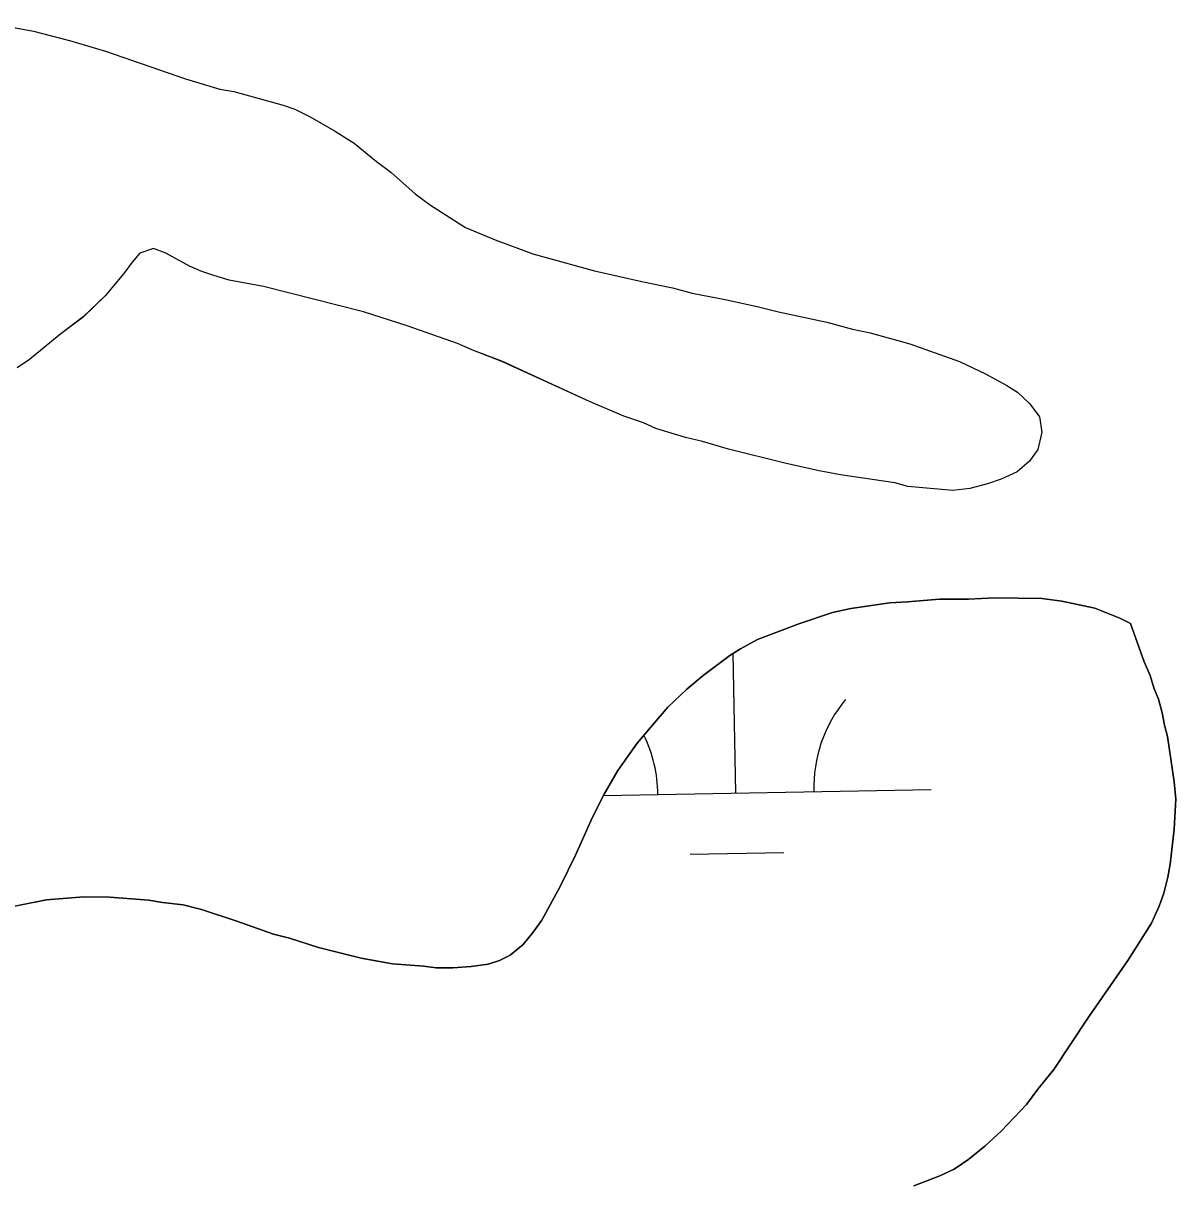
# Model space of a CAD drawing. Extents: x 3957609 to 3995875, y 234277 to 260273.
# Drawn here: x 3980449.7 to 3980745, y 256600.6 to 256898.5 of the extents above; entities that cross this region are included whole.
import ezdxf

# ---------------------------------------------------------------- set-up
doc = ezdxf.new("R2010")
doc.units = 0
doc.layers.add('V-TOPO-SHOR', color=7, linetype='Continuous')
doc.layers.add('V-WETL-SWMP', color=7, linetype='Continuous')

msp = doc.modelspace()

# ---------------------------------------------------------------- linework, layer by layer
at = {"layer": 'V-TOPO-SHOR'}
for points in [[(3980441.057, 256898.479), (3980452.405, 256896.478), (3980461.596, 256894.094), (3980470.79, 256891.319), (3980491.319, 256884.196), (3980500.119, 256881.62), (3980503.642, 256881.02), (3980516.356, 256877.448), (3980519.288, 256876.459), (3980523.196, 256874.487), (3980529.449, 256870.939), (3980534.528, 256867.787), (3980540.186, 256863.069), (3980543.897, 256860.314), (3980550.142, 256854.809), (3980554.045, 256851.858), (3980563.032, 256846.146), (3980570.654, 256842.986), (3980580.235, 256839.427), (3980596.076, 256835.063), (3980608.204, 256832.275), (3980616.032, 256830.682), (3980621.115, 256829.291), (3980629.528, 256827.696), (3980637.745, 256825.902), (3980643.221, 256824.511), (3980655.546, 256821.92), (3980662.196, 256820.135), (3980666.695, 256819.139), (3980676.866, 256816.36), (3980689.576, 256811.812), (3980696.219, 256808.654), (3980701.692, 256805.696), (3980704.426, 256803.925), (3980707.547, 256800.978), (3980710.08, 256797.639), (3980710.654, 256793.722), (3980709.656, 256789.222), (3980707.494, 256786.293), (3980704.352, 256783.563), (3980700.231, 256781.622), (3980696.705, 256780.461), (3980692.195, 256779.302), (3980687.886, 256778.73), (3980676.339, 256779.752), (3980673.015, 256780.743), (3980659.122, 256782.752), (3980653.643, 256783.752), (3980644.841, 256785.741), (3980630.366, 256789.318), (3980623.716, 256791.301), (3980619.413, 256792.294), (3980611.786, 256794.674), (3980608.659, 256796.054), (3980603.576, 256797.836), (3980594.78, 256801.588), (3980572.303, 256811.85), (3980565.069, 256814.619), (3980560.963, 256816.395), (3980548.059, 256820.946), (3980536.914, 256824.511), (3980511.289, 256831.067), (3980502.485, 256832.664), (3980498.575, 256833.854), (3980495.446, 256834.845), (3980492.318, 256836.228), (3980486.26, 256839.576), (3980483.133, 256840.762), (3980479.604, 256839.603), (3980477.638, 256837.26), (3980475.474, 256834.331), (3980470.755, 256828.671), (3980465.055, 256823.211), (3980459.364, 256818.922), (3980451.311, 256812.297), (3980448.172, 256810.155)], [(3980741.935, 256675.55), (3980742.928, 256679.658), (3980743.528, 256682.984), (3980744.54, 256691.985), (3980744.96, 256699.62), (3980744.585, 256704.126), (3980742.865, 256715.683), (3980742.092, 256718.621), (3980741.517, 256721.757), (3980740.55, 256725.284), (3980739.387, 256728.224), (3980738.42, 256731.36), (3980736.868, 256734.891), (3980733.378, 256744.692), (3980730.642, 256746.073), (3980724.193, 256748.641), (3980715.78, 256750.435), (3980710.693, 256751.041), (3980698.554, 256751.283), (3980691.896, 256750.914), (3980684.458, 256750.943), (3980676.231, 256750.189), (3980671.727, 256750.009), (3980661.737, 256748.479), (3980657.035, 256747.519), (3980648.411, 256744.615), (3980637.823, 256740.541), (3980633.508, 256738.208), (3980630.759, 256736.455), (3980623.888, 256731.391), (3980619.763, 256727.882), (3980614.852, 256723.201), (3980606.988, 256714.03), (3980602.067, 256706.999), (3980598.519, 256700.941), (3980595.562, 256695.08), (3980591.218, 256685.307), (3980587.274, 256677.295), (3980582.543, 256668.697), (3980580.378, 256665.572), (3980577.822, 256662.451), (3980574.482, 256659.721), (3980571.738, 256658.361), (3980568.797, 256657.392), (3980564.488, 256656.821), (3980559.788, 256656.446), (3980555.481, 256656.463), (3980552.349, 256656.866), (3980544.325, 256657.482), (3980536.303, 256658.883), (3980525.349, 256661.664), (3980517.918, 256664.04), (3980513.81, 256665.035), (3980504.426, 256668.396), (3980495.431, 256671.368), (3980490.735, 256672.56), (3980485.451, 256673.166), (3980481.931, 256673.766), (3980471.949, 256674.585), (3980465.293, 256674.612), (3980455.696, 256673.862), (3980441.198, 256670.981)], [(3980677.834, 256600.605), (3980684.501, 256603.127), (3980688.226, 256604.875), (3980691.955, 256607.407), (3980696.078, 256610.72), (3980700.205, 256614.62), (3980706.691, 256621.45), (3980709.642, 256625.353), (3980713.773, 256630.428), (3980722.434, 256643.513), (3980732.67, 256658.357), (3980738.775, 256667.927), (3980740.749, 256672.226), (3980741.935, 256675.55)]]:
    msp.add_lwpolyline(points, dxfattribs=at)
at = {"layer": 'V-WETL-SWMP'}
for p, q in [((3980441.056, 256898.478), (3980452.404, 256896.478)), ((3980452.404, 256896.478), (3980461.597, 256894.095)), ((3980461.597, 256894.095), (3980470.789, 256891.32)), ((3980470.789, 256891.32), (3980491.319, 256884.197)), ((3980491.319, 256884.197), (3980500.12, 256881.619)), ((3980500.12, 256881.619), (3980503.642, 256881.019)), ((3980503.642, 256881.019), (3980516.355, 256877.448)), ((3980516.355, 256877.448), (3980519.288, 256876.458)), ((3980519.288, 256876.458), (3980523.196, 256874.486)), ((3980523.196, 256874.486), (3980529.448, 256870.939)), ((3980529.448, 256870.939), (3980534.527, 256867.788)), ((3980534.527, 256867.788), (3980540.187, 256863.068)), ((3980540.187, 256863.068), (3980543.897, 256860.314)), ((3980543.897, 256860.314), (3980550.141, 256854.809)), ((3980550.141, 256854.809), (3980554.046, 256851.858)), ((3980554.046, 256851.858), (3980563.031, 256846.147)), ((3980563.031, 256846.147), (3980570.655, 256842.986)), ((3980570.655, 256842.986), (3980580.235, 256839.427)), ((3980479.604, 256839.602), (3980477.638, 256837.259)), ((3980483.133, 256840.763), (3980479.604, 256839.602)), ((3980486.261, 256839.577), (3980483.133, 256840.763)), ((3980492.318, 256836.227), (3980486.261, 256839.577)), ((3980580.235, 256839.427), (3980596.077, 256835.062)), ((3980477.638, 256837.259), (3980475.473, 256834.331)), ((3980495.445, 256834.845), (3980492.318, 256836.227)), ((3980596.077, 256835.062), (3980608.205, 256832.276)), ((3980475.473, 256834.331), (3980470.754, 256828.67)), ((3980498.574, 256833.854), (3980495.445, 256834.845)), ((3980502.485, 256832.665), (3980498.574, 256833.854)), ((3980511.289, 256831.066), (3980502.485, 256832.665)), ((3980608.205, 256832.276), (3980616.031, 256830.681)), ((3980536.913, 256824.511), (3980511.289, 256831.066)), ((3980616.031, 256830.681), (3980621.116, 256829.292)), ((3980621.116, 256829.292), (3980629.529, 256827.695)), ((3980470.754, 256828.67), (3980465.056, 256823.21)), ((3980629.529, 256827.695), (3980637.745, 256825.902)), ((3980465.056, 256823.21), (3980459.363, 256818.923)), ((3980548.059, 256820.946), (3980536.913, 256824.511)), ((3980637.745, 256825.902), (3980643.222, 256824.512)), ((3980643.222, 256824.512), (3980655.546, 256821.921)), ((3980560.964, 256816.396), (3980548.059, 256820.946)), ((3980655.546, 256821.921), (3980662.196, 256820.135)), ((3980459.363, 256818.923), (3980451.311, 256812.296)), ((3980662.196, 256820.135), (3980666.696, 256819.139)), ((3980666.696, 256819.139), (3980676.866, 256816.361)), ((3980565.069, 256814.619), (3980560.964, 256816.396)), ((3980572.302, 256811.851), (3980565.069, 256814.619)), ((3980676.866, 256816.361), (3980689.575, 256811.811)), ((3980451.311, 256812.296), (3980448.171, 256810.154)), ((3980594.779, 256801.588), (3980572.302, 256811.851)), ((3980689.575, 256811.811), (3980696.22, 256808.654)), ((3980696.22, 256808.654), (3980701.691, 256805.697)), ((3980701.691, 256805.697), (3980704.426, 256803.925)), ((3980704.426, 256803.925), (3980707.547, 256800.977)), ((3980603.576, 256797.836), (3980594.779, 256801.588)), ((3980707.547, 256800.977), (3980710.08, 256797.639)), ((3980608.66, 256796.055), (3980603.576, 256797.836)), ((3980710.08, 256797.639), (3980710.653, 256793.722)), ((3980611.787, 256794.673), (3980608.66, 256796.055)), ((3980619.414, 256792.295), (3980611.787, 256794.673)), ((3980710.653, 256793.722), (3980709.657, 256789.222)), ((3980623.717, 256791.301), (3980619.414, 256792.295)), ((3980630.366, 256789.318), (3980623.717, 256791.301)), ((3980644.841, 256785.741), (3980630.366, 256789.318)), ((3980709.657, 256789.222), (3980707.493, 256786.294)), ((3980653.644, 256783.751), (3980644.841, 256785.741)), ((3980707.493, 256786.294), (3980704.351, 256783.564)), ((3980659.122, 256782.752), (3980653.644, 256783.751)), ((3980673.015, 256780.743), (3980659.122, 256782.752)), ((3980700.232, 256781.622), (3980696.704, 256780.46)), ((3980704.351, 256783.564), (3980700.232, 256781.622)), ((3980676.34, 256779.752), (3980673.015, 256780.743)), ((3980687.887, 256778.73), (3980676.34, 256779.752)), ((3980692.196, 256779.302), (3980687.887, 256778.73)), ((3980696.704, 256780.46), (3980692.196, 256779.302)), ((3980661.737, 256748.48), (3980671.727, 256750.01)), ((3980671.727, 256750.01), (3980676.231, 256750.189)), ((3980676.231, 256750.189), (3980684.457, 256750.942)), ((3980684.457, 256750.942), (3980691.896, 256750.915)), ((3980691.896, 256750.915), (3980698.554, 256751.282)), ((3980698.554, 256751.282), (3980710.692, 256751.041)), ((3980710.692, 256751.041), (3980715.78, 256750.435)), ((3980715.78, 256750.435), (3980724.192, 256748.642)), ((3980648.41, 256744.614), (3980657.035, 256747.519)), ((3980657.035, 256747.519), (3980661.737, 256748.48)), ((3980724.192, 256748.642), (3980730.643, 256746.073)), ((3980730.643, 256746.073), (3980733.379, 256744.693)), ((3980637.822, 256740.541), (3980648.41, 256744.614)), ((3980733.379, 256744.693), (3980736.867, 256734.891)), ((3980633.507, 256738.208), (3980637.822, 256740.541)), ((3980630.759, 256736.456), (3980633.507, 256738.208)), ((3980632.28, 256701.226), (3980631.629, 256737.011)), ((3980623.888, 256731.391), (3980630.759, 256736.456)), ((3980736.867, 256734.891), (3980738.42, 256731.361)), ((3980619.764, 256727.882), (3980623.888, 256731.391)), ((3980738.42, 256731.361), (3980739.388, 256728.225)), ((3980614.852, 256723.201), (3980619.764, 256727.882)), ((3980739.388, 256728.225), (3980740.551, 256725.284)), ((3980740.551, 256725.284), (3980741.517, 256721.756)), ((3980606.987, 256714.029), (3980614.852, 256723.201)), ((3980741.517, 256721.756), (3980742.093, 256718.622)), ((3980742.093, 256718.622), (3980742.865, 256715.682)), ((3980602.067, 256706.999), (3980606.987, 256714.029)), ((3980742.865, 256715.682), (3980744.585, 256704.125)), ((3980598.52, 256700.942), (3980602.067, 256706.999)), ((3980744.585, 256704.125), (3980744.96, 256699.62)), ((3980598.352, 256700.609), (3980682.271, 256702.135)), ((3980595.562, 256695.08), (3980598.52, 256700.942)), ((3980744.96, 256699.62), (3980744.54, 256691.986)), ((3980591.219, 256685.307), (3980595.562, 256695.08)), ((3980744.54, 256691.986), (3980743.528, 256682.984)), ((3980587.274, 256677.294), (3980591.219, 256685.307)), ((3980620.562, 256685.58), (3980644.558, 256686.016)), ((3980743.528, 256682.984), (3980742.929, 256679.658)), ((3980582.543, 256668.697), (3980587.274, 256677.294)), ((3980742.929, 256679.658), (3980741.935, 256675.55)), ((3980455.696, 256673.863), (3980465.292, 256674.611)), ((3980465.292, 256674.611), (3980471.949, 256674.586)), ((3980471.949, 256674.586), (3980481.931, 256673.766)), ((3980741.935, 256675.55), (3980740.748, 256672.227)), ((3980441.198, 256670.98), (3980455.696, 256673.863)), ((3980481.931, 256673.766), (3980485.452, 256673.166)), ((3980485.452, 256673.166), (3980490.736, 256672.559)), ((3980490.736, 256672.559), (3980495.431, 256671.367)), ((3980495.431, 256671.367), (3980504.426, 256668.397)), ((3980740.748, 256672.227), (3980738.774, 256667.927)), ((3980504.426, 256668.397), (3980513.811, 256665.035)), ((3980580.378, 256665.573), (3980582.543, 256668.697)), ((3980577.822, 256662.45), (3980580.378, 256665.573)), ((3980738.774, 256667.927), (3980732.67, 256658.356)), ((3980513.811, 256665.035), (3980517.919, 256664.041)), ((3980517.919, 256664.041), (3980525.349, 256661.664)), ((3980574.483, 256659.721), (3980577.822, 256662.45)), ((3980525.349, 256661.664), (3980536.303, 256658.883)), ((3980571.737, 256658.361), (3980574.483, 256659.721)), ((3980536.303, 256658.883), (3980544.325, 256657.483)), ((3980544.325, 256657.483), (3980552.35, 256656.866)), ((3980552.35, 256656.866), (3980555.481, 256656.463)), ((3980555.481, 256656.463), (3980559.788, 256656.447)), ((3980559.788, 256656.447), (3980564.488, 256656.821)), ((3980564.488, 256656.821), (3980568.797, 256657.393)), ((3980568.797, 256657.393), (3980571.737, 256658.361)), ((3980732.67, 256658.356), (3980722.434, 256643.514)), ((3980722.434, 256643.514), (3980713.772, 256630.429)), ((3980713.772, 256630.429), (3980709.642, 256625.353)), ((3980709.642, 256625.353), (3980706.691, 256621.449)), ((3980706.691, 256621.449), (3980700.205, 256614.62)), ((3980700.205, 256614.62), (3980696.079, 256610.72)), ((3980696.079, 256610.72), (3980691.955, 256607.407)), ((3980691.955, 256607.407), (3980688.226, 256604.875)), ((3980684.5, 256603.127), (3980677.834, 256600.606)), ((3980688.226, 256604.875), (3980684.5, 256603.127))]:
    msp.add_line(p, q, dxfattribs=at)
for centre, start, end in [((3980687.505, 256702.705), 140.26988, 181.81353), ((3980577.037, 256700.697), 0.26988, 25.88235)]:
    msp.add_arc(centre, 35.246, start, end, dxfattribs=at)

doc.saveas('drawing.dxf')
